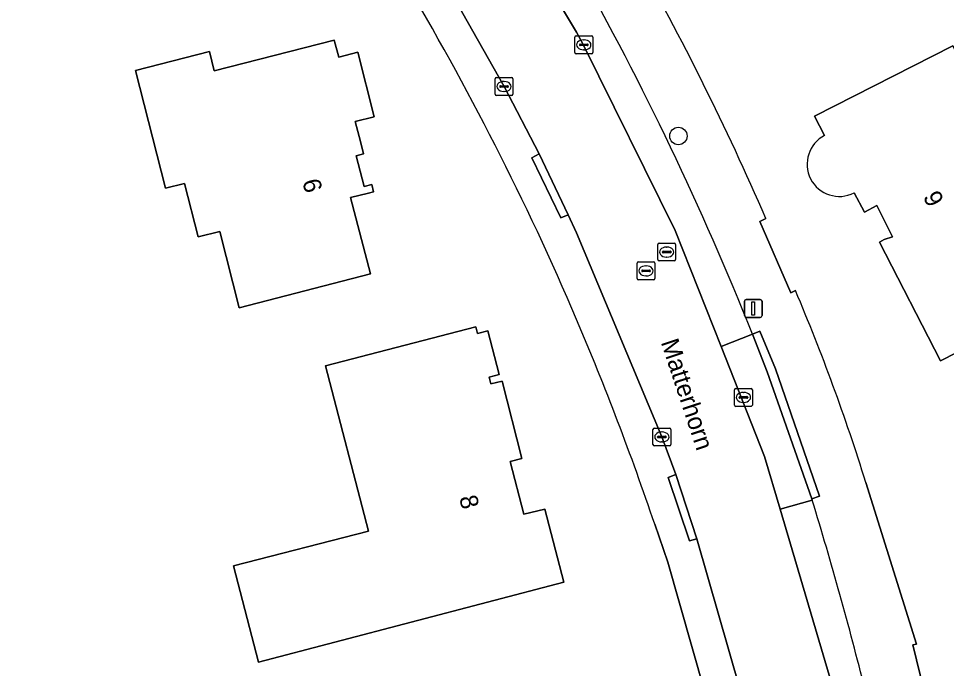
# Model space of a CAD drawing. Extents: x 158835 to 160077, y 386387 to 387778.
# Drawn here: x 159468.8 to 159520.7, y 386751.2 to 386787.6 of the extents above; entities that cross this region are included whole.
import ezdxf

# ---------------------------------------------------------------- set-up
doc = ezdxf.new("R2010")
doc.units = 0
for name, color, linetype in [('IMGEO_Boom', 7, 'Continuous'), ('IMGEO_Erf', 7, 'Continuous'), ('IMGEO_Kolk', 7, 'Continuous'), ('IMGEO_Lichtmast', 7, 'Continuous'), ('IMGEO_Muur', 7, 'Continuous'), ('IMGEO_Openbare_ruimte_label', 7, 'Continuous'), ('IMGEO_Pand', 7, 'Continuous'), ('IMGEO_Pand_nummerreeks', 7, 'Continuous'), ('IMGEO_Parkeervlak_open', 7, 'Continuous'), ('IMGEO_Rijbaan_lokaal_gesloten', 7, 'Continuous'), ('IMGEO_Rioolput', 7, 'Continuous'), ('IMGEO_Voetpad_open', 7, 'Continuous')]:
    doc.layers.add(name, color=color, linetype=linetype)

msp = doc.modelspace()

# ---------------------------------------------------------------- linework, layer by layer
at = {"layer": 'IMGEO_Boom'}
msp.add_circle((159505.696, 386781.017), 0.489, dxfattribs=at)
at = {"layer": 'IMGEO_Erf'}
for points in [[(159478.062, 386778.359), (159476.996, 386778.087), (159475.312, 386784.685), (159479.449, 386785.741), (159479.721, 386784.675), (159486.436, 386786.389), (159486.688, 386785.438), (159487.754, 386785.71), (159488.676, 386782.099), (159487.609, 386781.824), (159487.898, 386780.707), (159488.078, 386780.012), (159487.655, 386779.9), (159488.104, 386778.197), (159488.531, 386778.303), (159488.635, 386777.885), (159488.36, 386777.817), (159487.354, 386777.567), (159488.457, 386773.297), (159481.118, 386771.4), (159480.027, 386775.672), (159478.826, 386775.366)], [(159488.346, 386758.891), (159485.954, 386768.145), (159494.363, 386770.338), (159494.453, 386769.961), (159495.028, 386770.106), (159495.667, 386767.656), (159495.106, 386767.509), (159495.199, 386767.134), (159495.839, 386767.295), (159496.928, 386762.953), (159496.287, 386762.793), (159497.042, 386759.833), (159498.214, 386760.127), (159499.286, 386756.024), (159482.19, 386751.557), (159480.799, 386756.941)]]:
    msp.add_lwpolyline(points, close=True, dxfattribs=at)
for points in [[(159513.88, 386781.048), (159513.319, 386782.124), (159521.043, 386786.061), (159524.603, 386779.08), (159531.593, 386782.645), (159532.846, 386780.187), (159535.299, 386781.43), (159536.573, 386778.916), (159541.678, 386781.505)], [(159541.678, 386781.505), (159543.568, 386777.779), (159544.08, 386776.768), (159538.401, 386775.312), (159533.908, 386774.16), (159534.624, 386771.367), (159531.418, 386770.545), (159530.701, 386773.338), (159529.272, 386772.972), (159524.817, 386770.703), (159520.361, 386768.434), (159516.944, 386775.075), (159517.218, 386775.225), (159517.674, 386775.365), (159516.793, 386777.118), (159516.106, 386776.748), (159515.523, 386777.83)], [(159510.584, 386776.402), (159510.247, 386776.232), (159511.985, 386772.236), (159512.241, 386772.367)], [(159516.181, 386761.62), (159519.013, 386752.552), (159518.811, 386752.518), (159519.43, 386750), (159521.264, 386741.879)], [(159464.145, 386725.103), (159472.554, 386727.311), (159478.638, 386728.88), (159494.722, 386733.042), (159509.916, 386736.979), (159508.841, 386742.529), (159507.134, 386750), (159505.112, 386757.158), (159504.369, 386759.274)]]:
    msp.add_lwpolyline(points, dxfattribs=at)
for centre, radius, start, end in [((159366.085, 386713.946), 157.419, 23.37512, 29.43146), ((159353.794, 386708.448), 158.922, 23.07625, 30.85061), ((159514.705, 386779.441), 1.807, 117.1679, 296.9267), ((159407.338, 386727.812), 113.973, 17.25528, 23.012), ((159353.521, 386708.349), 159.212, 18.6541, 23.07019)]:
    msp.add_arc(centre, radius, start, end, dxfattribs=at)
at = {"layer": 'IMGEO_Kolk'}
for p, q in [((159499.902, 386785.697), (159499.902, 386786.549)), ((159499.977, 386786.623), (159500.829, 386786.623)), ((159500.903, 386786.549), (159500.903, 386785.697)), ((159500.161, 386786.117), (159500.161, 386786.129)), ((159500.599, 386786.08), (159500.201, 386786.08)), ((159500.204, 386786.166), (159500.602, 386786.166)), ((159500.39, 386786.403), (159500.415, 386786.403)), ((159500.645, 386786.129), (159500.645, 386786.117)), ((159500.829, 386785.623), (159499.977, 386785.623)), ((159500.413, 386785.843), (159500.388, 386785.843)), ((159495.437, 386783.365), (159495.437, 386784.217)), ((159495.512, 386784.291), (159496.364, 386784.291)), ((159495.925, 386784.071), (159495.95, 386784.071)), ((159496.438, 386784.217), (159496.438, 386783.365)), ((159495.696, 386783.785), (159495.696, 386783.797)), ((159496.134, 386783.748), (159495.736, 386783.748)), ((159495.739, 386783.834), (159496.137, 386783.834)), ((159495.948, 386783.511), (159495.923, 386783.511)), ((159496.18, 386783.797), (159496.18, 386783.785)), ((159496.364, 386783.291), (159495.512, 386783.291)), ((159508.834, 386765.952), (159508.834, 386766.804)), ((159508.909, 386766.878), (159509.761, 386766.878)), ((159509.835, 386766.804), (159509.835, 386765.952)), ((159509.093, 386766.372), (159509.093, 386766.384)), ((159509.531, 386766.335), (159509.133, 386766.335)), ((159509.136, 386766.421), (159509.534, 386766.421)), ((159509.322, 386766.658), (159509.347, 386766.658)), ((159509.577, 386766.384), (159509.577, 386766.372)), ((159509.761, 386765.878), (159508.909, 386765.878)), ((159509.345, 386766.098), (159509.32, 386766.098)), ((159504.272, 386763.736), (159504.272, 386764.588)), ((159504.347, 386764.662), (159505.199, 386764.662)), ((159504.531, 386764.156), (159504.531, 386764.168)), ((159504.574, 386764.205), (159504.972, 386764.205)), ((159504.76, 386764.442), (159504.785, 386764.442)), ((159505.015, 386764.168), (159505.015, 386764.156)), ((159505.273, 386764.588), (159505.273, 386763.736)), ((159505.199, 386763.662), (159504.347, 386763.662)), ((159504.969, 386764.119), (159504.571, 386764.119)), ((159504.783, 386763.882), (159504.758, 386763.882))]:
    msp.add_line(p, q, dxfattribs=at)
for points in [[(159499.902, 386785.697), (159499.902, 386786.549)], [(159499.977, 386786.623), (159500.829, 386786.623)], [(159500.903, 386786.549), (159500.903, 386785.697)], [(159500.829, 386785.623), (159499.977, 386785.623)], [(159495.437, 386783.365), (159495.437, 386784.217)], [(159495.512, 386784.291), (159496.364, 386784.291)], [(159496.438, 386784.217), (159496.438, 386783.365)], [(159496.364, 386783.291), (159495.512, 386783.291)], [(159508.834, 386765.952), (159508.834, 386766.804)], [(159508.909, 386766.878), (159509.761, 386766.878)], [(159509.835, 386766.804), (159509.835, 386765.952)], [(159509.761, 386765.878), (159508.909, 386765.878)], [(159504.272, 386763.736), (159504.272, 386764.588)], [(159504.347, 386764.662), (159505.199, 386764.662)], [(159505.273, 386764.588), (159505.273, 386763.736)], [(159505.199, 386763.662), (159504.347, 386763.662)]]:
    msp.add_lwpolyline(points, dxfattribs=at)
for centre, radius, start, end in [((159499.979, 386786.547), 0.0765, 91.552, 178.448), ((159499.979, 386786.547), 0.0765, 91.552, 178.448), ((159500.827, 386786.547), 0.0765, 1.552, 88.448), ((159500.827, 386786.547), 0.0765, 1.552, 88.448), ((159500.201, 386786.126), 0.0403, 85.8775, 175.7526), ((159500.198, 386786.116), 0.0366, 178.938, 274.7102), ((159500.602, 386786.123), 0.043, 264.8664, 352.4533), ((159500.606, 386786.128), 0.0386, 1.7309, 96.639), ((159499.979, 386785.699), 0.0765, 181.552, 268.448), ((159499.979, 386785.699), 0.0765, 181.552, 268.448), ((159500.827, 386785.699), 0.0765, 271.552, 358.448), ((159500.827, 386785.699), 0.0765, 271.552, 358.448), ((159495.514, 386784.215), 0.0765, 91.552, 178.448), ((159495.514, 386784.215), 0.0765, 91.552, 178.448), ((159496.362, 386784.215), 0.0765, 1.552, 88.448), ((159496.362, 386784.215), 0.0765, 1.552, 88.448), ((159495.736, 386783.794), 0.0403, 85.8775, 175.7526), ((159495.733, 386783.784), 0.0366, 178.938, 274.7102), ((159496.137, 386783.791), 0.043, 264.8664, 352.4533), ((159496.141, 386783.796), 0.0386, 1.7309, 96.639), ((159495.514, 386783.367), 0.0765, 181.552, 268.448), ((159495.514, 386783.367), 0.0765, 181.552, 268.448), ((159496.362, 386783.367), 0.0765, 271.552, 358.448), ((159496.362, 386783.367), 0.0765, 271.552, 358.448), ((159508.911, 386766.802), 0.0765, 91.552, 178.448), ((159508.911, 386766.802), 0.0765, 91.552, 178.448), ((159509.759, 386766.802), 0.0765, 1.552, 88.448), ((159509.759, 386766.802), 0.0765, 1.552, 88.448), ((159509.133, 386766.381), 0.0403, 85.8775, 175.7526), ((159509.13, 386766.371), 0.0366, 178.938, 274.7102), ((159509.534, 386766.378), 0.043, 264.8664, 352.4533), ((159509.538, 386766.383), 0.0386, 1.7309, 96.639), ((159508.911, 386765.954), 0.0765, 181.552, 268.448), ((159508.911, 386765.954), 0.0765, 181.552, 268.448), ((159509.759, 386765.954), 0.0765, 271.552, 358.448), ((159509.759, 386765.954), 0.0765, 271.552, 358.448), ((159504.349, 386764.586), 0.0765, 91.552, 178.448), ((159504.349, 386764.586), 0.0765, 91.552, 178.448), ((159504.571, 386764.165), 0.0403, 85.8775, 175.7526), ((159504.976, 386764.167), 0.0386, 1.7309, 96.639), ((159505.197, 386764.586), 0.0765, 1.552, 88.448), ((159505.197, 386764.586), 0.0765, 1.552, 88.448), ((159504.349, 386763.738), 0.0765, 181.552, 268.448), ((159504.349, 386763.738), 0.0765, 181.552, 268.448), ((159504.568, 386764.155), 0.0366, 178.938, 274.7102), ((159504.972, 386764.162), 0.043, 264.8664, 352.4533), ((159505.197, 386763.738), 0.0765, 271.552, 358.448), ((159505.197, 386763.738), 0.0765, 271.552, 358.448)]:
    msp.add_arc(centre, radius, start, end, dxfattribs=at)
for centre, major_axis, ratio, start_param, end_param in [((159500.389, 386786.123), (-0.387, 0.002), 0.722429, 4.712389, 7.853982), ((159500.414, 386786.123), (-0.39, 0.002), 0.717154, 1.570796, 4.712389), ((159495.924, 386783.791), (-0.387, 0.002), 0.722429, 4.712389, 7.853982), ((159495.949, 386783.791), (-0.39, 0.002), 0.717154, 1.570796, 4.712389), ((159509.321, 386766.378), (-0.387, 0.002), 0.722429, 4.712389, 7.853982), ((159509.346, 386766.378), (-0.39, 0.002), 0.717154, 1.570796, 4.712389), ((159504.759, 386764.162), (-0.387, 0.002), 0.722429, 4.712389, 7.853982), ((159504.784, 386764.162), (-0.39, 0.002), 0.717154, 1.570796, 4.712389)]:
    msp.add_ellipse(centre, major_axis=major_axis, ratio=ratio, start_param=start_param, end_param=end_param, dxfattribs=at)
at = {"layer": 'IMGEO_Lichtmast'}
for p, q in [((159509.388, 386770.961), (159509.388, 386771.761)), ((159509.388, 386771.761), (159509.388, 386770.961)), ((159509.488, 386771.861), (159510.278, 386771.861)), ((159510.278, 386771.861), (159509.488, 386771.861)), ((159510.378, 386771.761), (159510.378, 386770.961)), ((159510.378, 386770.961), (159510.378, 386771.761)), ((159510.278, 386770.861), (159509.488, 386770.861)), ((159509.488, 386770.861), (159510.278, 386770.861))]:
    msp.add_line(p, q, dxfattribs=at)
msp.add_lwpolyline([(159509.808, 386771.736), (159509.958, 386771.736), (159509.958, 386770.986), (159509.808, 386770.986), (159509.808, 386771.736)], dxfattribs=at)
for centre, start, end in [((159509.488, 386771.761), 90, 180), ((159509.488, 386771.761), 90, 180), ((159510.278, 386771.761), 0, 90), ((159510.278, 386771.761), 360, 90), ((159509.488, 386770.961), 180, 270), ((159509.488, 386770.961), 180, 270), ((159510.278, 386770.961), 270, 0), ((159510.278, 386770.961), 270, 0)]:
    msp.add_arc(centre, 0.1, start, end, dxfattribs=at)
at = {"layer": 'IMGEO_Muur'}
msp.add_lwpolyline([(159519.013, 386752.552), (159516.181, 386761.62)], dxfattribs=at)
at = {"layer": 'IMGEO_Pand'}
for points in [[(159488.104, 386778.197), (159487.655, 386779.9), (159488.078, 386780.012), (159487.898, 386780.707), (159487.609, 386781.824), (159488.676, 386782.099), (159487.754, 386785.71), (159486.688, 386785.438), (159486.436, 386786.389), (159479.721, 386784.675), (159479.449, 386785.741), (159475.312, 386784.685), (159476.996, 386778.087), (159478.062, 386778.359), (159478.826, 386775.366), (159480.027, 386775.672), (159481.118, 386771.4), (159488.457, 386773.297), (159487.354, 386777.567), (159488.36, 386777.817), (159488.635, 386777.885), (159488.531, 386778.303)], [(159499.286, 386756.024), (159498.214, 386760.127), (159497.042, 386759.833), (159496.287, 386762.793), (159496.928, 386762.953), (159495.839, 386767.295), (159495.199, 386767.134), (159495.106, 386767.509), (159495.667, 386767.656), (159495.028, 386770.106), (159494.453, 386769.961), (159494.363, 386770.338), (159485.954, 386768.145), (159488.346, 386758.891), (159480.799, 386756.941), (159482.19, 386751.557)]]:
    msp.add_lwpolyline(points, close=True, dxfattribs=at)
for points in [[(159543.568, 386777.779), (159541.678, 386781.505), (159536.573, 386778.916), (159535.299, 386781.43), (159532.846, 386780.187), (159531.593, 386782.645), (159524.603, 386779.08), (159521.043, 386786.061), (159513.319, 386782.124), (159513.88, 386781.048)], [(159515.523, 386777.83), (159516.106, 386776.748), (159516.793, 386777.118), (159517.674, 386775.365), (159517.218, 386775.225), (159516.944, 386775.075), (159520.361, 386768.434), (159524.817, 386770.703), (159529.272, 386772.972), (159530.701, 386773.338), (159533.908, 386774.16), (159538.401, 386775.312), (159544.08, 386776.768), (159543.568, 386777.779)]]:
    msp.add_lwpolyline(points, dxfattribs=at)
msp.add_arc((159514.705, 386779.441), 1.807, 117.1679, 296.9267, dxfattribs=at)
at = {"layer": 'IMGEO_Parkeervlak_open'}
for points in [[(159500, 386790.532), (159498.373, 386789.567), (159500, 386786.824), (159500.385, 386786.098), (159505.51, 386775.732), (159508.083, 386769.223), (159509.841, 386769.918)], [(159513.183, 386760.623), (159511.388, 386760.117), (159514.374, 386750), (159515.546, 386744.881), (159516.037, 386742.325)]]:
    msp.add_lwpolyline(points, dxfattribs=at)
msp.add_lwpolyline([(159510.666, 386767.814), (159509.841, 386769.918), (159508.083, 386769.223), (159510.518, 386763.064), (159511.388, 386760.117), (159513.183, 386760.623), (159513.16, 386760.698)], close=True, dxfattribs=at)
for centre, radius, start, end in [((159346.903, 386704.789), 175.472, 21.78758, 29.25148), ((159314.76, 386699.572), 207.603, 14.05801, 17.10201)]:
    msp.add_arc(centre, radius, start, end, dxfattribs=at)
at = {"layer": 'IMGEO_Rijbaan_lokaal_gesloten'}
for points in [[(159491.887, 386790.994), (159495.94, 386783.791), (159497.901, 386780.011), (159499.534, 386776.61), (159500, 386775.598), (159504.775, 386764.163), (159505.555, 386762.056), (159506.733, 386758.453), (159509.148, 386750)], [(159514.374, 386750), (159511.388, 386760.117), (159510.518, 386763.064), (159508.083, 386769.223), (159505.51, 386775.732), (159500.385, 386786.098), (159500, 386786.824), (159498.373, 386789.567)]]:
    msp.add_lwpolyline(points, dxfattribs=at)
at = {"layer": 'IMGEO_Rioolput'}
for p, q in [((159504.539, 386774.093), (159504.539, 386774.945)), ((159504.614, 386775.019), (159505.466, 386775.019)), ((159504.841, 386774.562), (159505.239, 386774.562)), ((159505.027, 386774.799), (159505.052, 386774.799)), ((159505.54, 386774.945), (159505.54, 386774.093)), ((159504.798, 386774.513), (159504.798, 386774.525)), ((159505.236, 386774.476), (159504.838, 386774.476)), ((159505.05, 386774.239), (159505.025, 386774.239)), ((159505.282, 386774.525), (159505.282, 386774.513)), ((159503.384, 386773.04), (159503.384, 386773.892)), ((159503.459, 386773.966), (159504.311, 386773.966)), ((159503.872, 386773.746), (159503.897, 386773.746)), ((159504.385, 386773.892), (159504.385, 386773.04)), ((159505.466, 386774.019), (159504.614, 386774.019)), ((159503.643, 386773.46), (159503.643, 386773.472)), ((159504.081, 386773.423), (159503.683, 386773.423)), ((159503.686, 386773.509), (159504.084, 386773.509)), ((159503.895, 386773.186), (159503.87, 386773.186)), ((159504.127, 386773.472), (159504.127, 386773.46)), ((159504.311, 386772.966), (159503.459, 386772.966))]:
    msp.add_line(p, q, dxfattribs=at)
for points in [[(159504.539, 386774.093), (159504.539, 386774.945)], [(159504.614, 386775.019), (159505.466, 386775.019)], [(159505.54, 386774.945), (159505.54, 386774.093)], [(159503.384, 386773.04), (159503.384, 386773.892)], [(159503.459, 386773.966), (159504.311, 386773.966)], [(159504.385, 386773.892), (159504.385, 386773.04)], [(159505.466, 386774.019), (159504.614, 386774.019)], [(159504.311, 386772.966), (159503.459, 386772.966)]]:
    msp.add_lwpolyline(points, dxfattribs=at)
for centre, radius, start, end in [((159504.616, 386774.943), 0.0765, 91.552, 178.448), ((159504.616, 386774.943), 0.0765, 91.552, 178.448), ((159504.838, 386774.522), 0.0403, 85.8775, 175.7526), ((159505.243, 386774.524), 0.0386, 1.7309, 96.639), ((159505.464, 386774.943), 0.0765, 1.552, 88.448), ((159505.464, 386774.943), 0.0765, 1.552, 88.448), ((159504.616, 386774.095), 0.0765, 181.552, 268.448), ((159504.616, 386774.095), 0.0765, 181.552, 268.448), ((159504.835, 386774.512), 0.0366, 178.938, 274.7102), ((159505.239, 386774.519), 0.043, 264.8664, 352.4533), ((159505.464, 386774.095), 0.0765, 271.552, 358.448), ((159505.464, 386774.095), 0.0765, 271.552, 358.448), ((159503.461, 386773.89), 0.0765, 91.552, 178.448), ((159503.461, 386773.89), 0.0765, 91.552, 178.448), ((159504.309, 386773.89), 0.0765, 1.552, 88.448), ((159504.309, 386773.89), 0.0765, 1.552, 88.448), ((159503.461, 386773.042), 0.0765, 181.552, 268.448), ((159503.461, 386773.042), 0.0765, 181.552, 268.448), ((159503.683, 386773.469), 0.0403, 85.8775, 175.7526), ((159503.68, 386773.459), 0.0366, 178.938, 274.7102), ((159504.084, 386773.466), 0.043, 264.8664, 352.4533), ((159504.088, 386773.471), 0.0386, 1.7309, 96.639), ((159504.309, 386773.042), 0.0765, 271.552, 358.448), ((159504.309, 386773.042), 0.0765, 271.552, 358.448)]:
    msp.add_arc(centre, radius, start, end, dxfattribs=at)
for centre, major_axis, ratio, start_param, end_param in [((159505.026, 386774.519), (-0.387, 0.002), 0.722429, 4.712389, 7.853982), ((159505.051, 386774.519), (-0.39, 0.002), 0.717154, 1.570796, 4.712389), ((159503.871, 386773.466), (-0.387, 0.002), 0.722429, 4.712389, 7.853982), ((159503.896, 386773.466), (-0.39, 0.002), 0.717154, 1.570796, 4.712389)]:
    msp.add_ellipse(centre, major_axis=major_axis, ratio=ratio, start_param=start_param, end_param=end_param, dxfattribs=at)
at = {"layer": 'IMGEO_Voetpad_open'}
for points in [[(159509.148, 386750), (159506.733, 386758.453), (159506.312, 386758.34), (159505.127, 386761.901), (159505.555, 386762.056), (159504.775, 386764.163), (159500, 386775.598), (159499.534, 386776.61), (159499.109, 386776.443), (159497.495, 386779.803), (159497.901, 386780.011), (159495.94, 386783.791), (159491.887, 386790.994)], [(159512.241, 386772.367), (159511.985, 386772.236), (159510.247, 386776.232), (159510.584, 386776.402)], [(159509.841, 386769.918), (159510.261, 386770.084), (159511.132, 386767.973), (159513.596, 386760.841), (159513.16, 386760.698), (159513.183, 386760.623)], [(159522.062, 386738.094), (159521.264, 386741.879), (159519.43, 386750), (159518.811, 386752.518), (159519.013, 386752.552), (159516.181, 386761.62)], [(159504.369, 386759.274), (159505.112, 386757.158), (159507.134, 386750), (159508.841, 386742.529), (159509.916, 386736.979), (159510.219, 386734.992), (159510.921, 386730.067), (159511.714, 386722.925), (159511.746, 386722.739), (159511.952, 386719.617), (159511.887, 386716.039)]]:
    msp.add_lwpolyline(points, dxfattribs=at)
for points in [[(159499.534, 386776.61), (159497.901, 386780.011), (159497.495, 386779.803), (159499.109, 386776.443)], [(159511.132, 386767.973), (159510.261, 386770.084), (159509.841, 386769.918), (159510.666, 386767.814), (159513.16, 386760.698), (159513.596, 386760.841)], [(159505.555, 386762.056), (159505.127, 386761.901), (159506.312, 386758.34), (159506.733, 386758.453)]]:
    msp.add_lwpolyline(points, close=True, dxfattribs=at)
for centre, radius, start, end in [((159366.085, 386713.946), 157.419, 23.37512, 29.43146), ((159346.903, 386704.789), 175.472, 21.78758, 29.25148), ((159353.794, 386708.448), 158.922, 23.07625, 30.85061), ((159407.338, 386727.812), 113.973, 17.25528, 23.012), ((159353.521, 386708.349), 159.212, 18.6541, 23.07019), ((159314.76, 386699.572), 207.603, 14.05801, 17.10201)]:
    msp.add_arc(centre, radius, start, end, dxfattribs=at)

# ---------------------------------------------------------------- texts
at = {"layer": 'IMGEO_Openbare_ruimte_label'}
msp.add_text('Matterhorn', height=1, rotation=288.3081, dxfattribs=at).set_placement((159504.706, 386769.47))
at = {"layer": 'IMGEO_Pand_nummerreeks'}
for s, rotation, p in [('6', 284.7701, (159484.638, 386778.478)), ('9', 296.6824, (159519.362, 386777.619)), ('8', 284.3092, (159493.418, 386760.765))]:
    msp.add_text(s, height=1, rotation=rotation, dxfattribs=at).set_placement(p)

doc.saveas('drawing.dxf')
